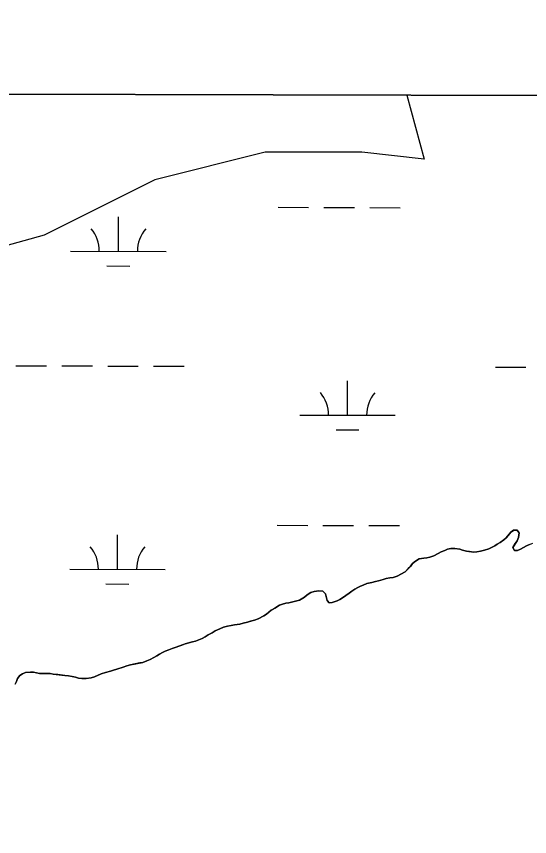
# Model space of a CAD drawing. Extents: x 3161514 to 3199414, y 831166 to 856601.
# Drawn here: x 3195204 to 3195742, y 853962 to 854820 of the extents above; entities that cross this region are included whole.
import ezdxf

# ---------------------------------------------------------------- set-up
doc = ezdxf.new("R2010")
doc.units = 0
for name, color, linetype in [('V-GRID-FRAM', 7, 'Continuous'), ('V-SITE-VEGE', 7, 'Continuous'), ('V-TOPO-SHOR', 7, 'Continuous'), ('V-WETL-SWMP', 7, 'Continuous')]:
    doc.layers.add(name, color=color, linetype=linetype)

msp = doc.modelspace()

# ---------------------------------------------------------------- linework, layer by layer
at = {"layer": 'V-GRID-FRAM'}
msp.add_lwpolyline([(3165761.05, 854820.03), (3197144.33, 854733.31), (3197102.01, 836546.11), (3165702.85, 836632.88), (3165761.05, 854820.03)], dxfattribs=at)
at = {"layer": 'V-SITE-VEGE'}
for p, q in [((3197118.26, 854733.38), (3193473.21, 854743.45)), ((3195721.83, 854280.38), (3195724.62, 854282.35)), ((3195724.62, 854282.35), (3195725.12, 854282.52)), ((3195725.12, 854282.52), (3195728.57, 854282.36)), ((3195728.57, 854282.36), (3195730.38, 854280.23)), ((3195714.62, 854272.48), (3195716.92, 854274.62)), ((3195716.92, 854274.62), (3195719.05, 854277.09)), ((3195719.05, 854277.09), (3195721.83, 854280.38)), ((3195729.9, 854274.97), (3195728.43, 854271.36)), ((3195730.55, 854279.58), (3195729.9, 854274.97)), ((3195730.38, 854280.23), (3195730.55, 854279.58)), ((3195701.82, 854264.24), (3195705.1, 854266.05)), ((3195705.1, 854266.05), (3195707.73, 854267.86)), ((3195707.73, 854267.86), (3195710.68, 854269.68)), ((3195710.68, 854269.68), (3195714.62, 854272.48)), ((3195726.62, 854268.72), (3195723.84, 854264.45)), ((3195728.43, 854271.36), (3195726.62, 854268.72)), ((3195735.34, 854264.3), (3195738.46, 854266.12)), ((3195738.46, 854266.12), (3195741.58, 854267.44)), ((3195641.21, 854255.74), (3195645.97, 854258.05)), ((3195645.97, 854258.05), (3195648.92, 854259.7)), ((3195648.92, 854259.7), (3195652.7, 854261.35)), ((3195652.7, 854261.35), (3195655.49, 854262.51)), ((3195655.49, 854262.51), (3195659.27, 854263.33)), ((3195659.27, 854263.33), (3195663.37, 854263.34)), ((3195663.37, 854263.34), (3195668.47, 854262.53)), ((3195668.47, 854262.53), (3195671.43, 854261.71)), ((3195671.43, 854261.71), (3195675.38, 854260.57)), ((3195675.38, 854260.57), (3195678.66, 854260.08)), ((3195678.66, 854260.08), (3195683.26, 854259.44)), ((3195683.26, 854259.44), (3195686.39, 854259.94)), ((3195686.39, 854259.94), (3195690.16, 854260.44)), ((3195690.16, 854260.44), (3195694.27, 854261.59)), ((3195694.27, 854261.59), (3195698.87, 854263.08)), ((3195698.87, 854263.08), (3195701.82, 854264.24)), ((3195723.84, 854264.45), (3195725.82, 854261.33)), ((3195725.82, 854261.33), (3195728.94, 854261.17)), ((3195728.94, 854261.17), (3195731.89, 854262.49)), ((3195731.89, 854262.49), (3195735.34, 854264.3)), ((3195619.04, 854247.48), (3195621.99, 854250.11)), ((3195621.99, 854250.11), (3195625.77, 854252.59)), ((3195625.77, 854252.59), (3195630.7, 854253.25)), ((3195630.7, 854253.25), (3195633.82, 854253.75)), ((3195633.82, 854253.75), (3195636.94, 854254.42)), ((3195636.94, 854254.42), (3195641.21, 854255.74)), ((3195611.17, 854239.08), (3195616.75, 854244.68)), ((3195616.75, 854244.68), (3195619.04, 854247.48)), ((3195583.42, 854229.66), (3195588.18, 854230.99)), ((3195588.18, 854230.99), (3195591.3, 854231.81)), ((3195591.3, 854231.81), (3195595.08, 854232.64)), ((3195595.08, 854232.64), (3195598.86, 854233.15)), ((3195598.86, 854233.15), (3195602.96, 854234.3)), ((3195602.96, 854234.3), (3195606.9, 854236.61)), ((3195606.9, 854236.61), (3195611.17, 854239.08)), ((3195558.46, 854220.74), (3195561.58, 854222.55)), ((3195561.58, 854222.55), (3195564.37, 854223.88)), ((3195564.37, 854223.88), (3195567.16, 854225.03)), ((3195567.16, 854225.03), (3195571.1, 854226.68)), ((3195571.1, 854226.68), (3195576.52, 854227.84)), ((3195576.52, 854227.84), (3195580.3, 854228.67)), ((3195580.3, 854228.67), (3195583.42, 854229.66)), ((3195505.73, 854212.42), (3195508.85, 854214.73)), ((3195508.85, 854214.73), (3195512.46, 854217.2)), ((3195512.46, 854217.2), (3195515.91, 854218.36)), ((3195515.91, 854218.36), (3195521, 854219.02)), ((3195521, 854219.02), (3195525.11, 854218.54)), ((3195525.11, 854218.54), (3195527.75, 854215.92)), ((3195527.75, 854215.92), (3195528.9, 854211.81)), ((3195545.5, 854211.68), (3195549.11, 854214.31)), ((3195549.11, 854214.31), (3195552.55, 854216.78)), ((3195552.55, 854216.78), (3195555.35, 854218.6)), ((3195555.35, 854218.6), (3195558.46, 854220.74)), ((3195479.62, 854203.99), (3195482.74, 854204.98)), ((3195482.74, 854204.98), (3195486.36, 854205.98)), ((3195486.36, 854205.98), (3195489.48, 854206.47)), ((3195489.48, 854206.47), (3195492.44, 854207.14)), ((3195492.44, 854207.14), (3195500.65, 854209.45)), ((3195500.65, 854209.45), (3195505.73, 854212.42)), ((3195528.9, 854211.81), (3195529.73, 854208.85)), ((3195529.73, 854208.85), (3195531.71, 854206.39)), ((3195531.71, 854206.39), (3195534.99, 854206.89)), ((3195534.99, 854206.89), (3195540.08, 854208.55)), ((3195540.08, 854208.55), (3195542.87, 854210.03)), ((3195542.87, 854210.03), (3195545.5, 854211.68)), ((3195466, 854194.76), (3195470.93, 854198.72)), ((3195470.93, 854198.72), (3195474.7, 854201.02)), ((3195474.7, 854201.02), (3195479.62, 854203.99)), ((3195449.43, 854187.17), (3195453.7, 854188.33)), ((3195453.7, 854188.33), (3195457.31, 854189.65)), ((3195457.31, 854189.65), (3195463.22, 854192.95)), ((3195463.22, 854192.95), (3195466, 854194.76)), ((3195412.31, 854177.07), (3195417.23, 854179.39)), ((3195417.23, 854179.39), (3195421.01, 854181.04)), ((3195421.01, 854181.04), (3195425.12, 854182.19)), ((3195425.12, 854182.19), (3195429.06, 854182.86)), ((3195429.06, 854182.86), (3195432.51, 854183.36)), ((3195432.51, 854183.36), (3195438.26, 854184.03)), ((3195438.26, 854184.03), (3195441.71, 854185.18)), ((3195441.71, 854185.18), (3195446.3, 854186.34)), ((3195446.3, 854186.34), (3195449.43, 854187.17)), ((3195398.69, 854169.33), (3195401.81, 854170.97)), ((3195401.81, 854170.97), (3195405.09, 854172.95)), ((3195405.09, 854172.95), (3195409.19, 854175.1)), ((3195409.19, 854175.1), (3195412.31, 854177.07)), ((3195374.39, 854161.06), (3195377.5, 854162.38)), ((3195377.5, 854162.38), (3195380.79, 854163.54)), ((3195380.79, 854163.54), (3195385.72, 854165.03)), ((3195385.72, 854165.03), (3195388.67, 854165.85)), ((3195388.67, 854165.85), (3195391.79, 854166.52)), ((3195391.79, 854166.52), (3195395.08, 854167.67)), ((3195395.08, 854167.67), (3195398.69, 854169.33)), ((3195354.03, 854152.64), (3195357.15, 854154.62)), ((3195357.15, 854154.62), (3195359.94, 854155.94)), ((3195359.94, 854155.94), (3195363.88, 854157.43)), ((3195363.88, 854157.43), (3195367.49, 854158.58)), ((3195367.49, 854158.58), (3195371.43, 854160.07)), ((3195371.43, 854160.07), (3195374.39, 854161.06)), ((3195336.63, 854144.22), (3195340.9, 854145.71)), ((3195340.9, 854145.71), (3195344.34, 854147.2)), ((3195344.34, 854147.2), (3195348.29, 854149.34)), ((3195348.29, 854149.34), (3195351.4, 854151.16)), ((3195351.4, 854151.16), (3195354.03, 854152.64)), ((3195305.92, 854135.95), (3195309.37, 854137.11)), ((3195309.37, 854137.11), (3195315.93, 854139.26)), ((3195315.93, 854139.26), (3195319.71, 854140.58)), ((3195319.71, 854140.58), (3195323.65, 854141.57)), ((3195323.65, 854141.57), (3195326.77, 854142.24)), ((3195326.77, 854142.24), (3195333.51, 854143.56)), ((3195333.51, 854143.56), (3195336.63, 854144.22)), ((3195205.54, 854127.37), (3195207.83, 854130.5)), ((3195207.83, 854130.5), (3195210.62, 854132.15)), ((3195210.62, 854132.15), (3195213.91, 854133.63)), ((3195213.91, 854133.63), (3195219, 854133.97)), ((3195219, 854133.97), (3195222.29, 854133.98)), ((3195222.29, 854133.98), (3195225.25, 854133.33)), ((3195225.25, 854133.33), (3195228.53, 854132.51)), ((3195228.53, 854132.51), (3195231.66, 854132.68)), ((3195231.66, 854132.68), (3195235.6, 854132.69)), ((3195235.6, 854132.69), (3195239.54, 854132.53)), ((3195239.54, 854132.53), (3195242.67, 854131.88)), ((3195242.67, 854131.88), (3195247.6, 854131.4)), ((3195247.6, 854131.4), (3195254.83, 854130.59)), ((3195254.83, 854130.59), (3195258.77, 854130.27)), ((3195258.77, 854130.27), (3195262.55, 854129.29)), ((3195262.55, 854129.29), (3195266.17, 854128.64)), ((3195266.17, 854128.64), (3195269.29, 854127.83)), ((3195269.29, 854127.83), (3195272.74, 854127.18)), ((3195277.34, 854127.19), (3195282.6, 854128.02)), ((3195282.6, 854128.02), (3195285.89, 854129.01)), ((3195285.89, 854129.01), (3195289.82, 854130.82)), ((3195289.82, 854130.82), (3195293.11, 854132.31)), ((3195293.11, 854132.31), (3195297.38, 854133.63)), ((3195297.38, 854133.63), (3195302.8, 854135.12)), ((3195302.8, 854135.12), (3195305.92, 854135.95)), ((3195202.92, 854121.29), (3195204.23, 854124.08)), ((3195204.23, 854124.08), (3195205.54, 854127.37)), ((3195272.74, 854127.18), (3195277.34, 854127.19))]:
    msp.add_line(p, q, dxfattribs=at)
at = {"layer": 'V-TOPO-SHOR'}
for points in [[(3195741.58, 854267.44), (3195738.46, 854266.12), (3195735.34, 854264.3), (3195731.89, 854262.49), (3195728.94, 854261.17), (3195725.82, 854261.33), (3195723.84, 854264.45), (3195726.62, 854268.72), (3195728.43, 854271.36), (3195729.9, 854274.97), (3195730.55, 854279.58), (3195730.38, 854280.23), (3195728.57, 854282.36), (3195725.12, 854282.52), (3195724.62, 854282.36), (3195721.83, 854280.38), (3195719.05, 854277.09), (3195716.92, 854274.62), (3195714.62, 854272.48), (3195710.68, 854269.68), (3195707.73, 854267.86), (3195705.1, 854266.05), (3195701.82, 854264.24), (3195698.87, 854263.08), (3195694.27, 854261.59), (3195690.16, 854260.44), (3195686.39, 854259.94), (3195683.26, 854259.44), (3195678.66, 854260.08), (3195675.38, 854260.57), (3195671.43, 854261.71), (3195668.47, 854262.53), (3195663.37, 854263.34), (3195659.27, 854263.33), (3195655.49, 854262.51), (3195652.7, 854261.35), (3195648.92, 854259.7), (3195645.97, 854258.05), (3195641.21, 854255.74), (3195636.94, 854254.42), (3195633.82, 854253.75), (3195630.7, 854253.25), (3195625.77, 854252.59)], [(3195625.77, 854252.59), (3195621.99, 854250.11), (3195619.04, 854247.48), (3195616.75, 854244.68), (3195614.45, 854242.38), (3195611.17, 854239.08), (3195606.9, 854236.61), (3195602.96, 854234.3), (3195598.86, 854233.15), (3195595.08, 854232.65), (3195591.3, 854231.81), (3195588.18, 854230.99), (3195583.42, 854229.66), (3195580.3, 854228.67), (3195576.52, 854227.84), (3195571.1, 854226.68), (3195567.16, 854225.03), (3195564.37, 854223.88), (3195561.58, 854222.55), (3195558.46, 854220.74), (3195555.35, 854218.6), (3195552.56, 854216.78), (3195549.11, 854214.31), (3195545.5, 854211.68), (3195542.87, 854210.03), (3195540.08, 854208.55), (3195534.99, 854206.89), (3195531.71, 854206.39), (3195529.73, 854208.85), (3195528.9, 854211.81), (3195527.74, 854215.92), (3195525.11, 854218.54), (3195521, 854219.02), (3195515.91, 854218.36), (3195512.46, 854217.2), (3195508.85, 854214.73), (3195505.73, 854212.42), (3195500.65, 854209.45), (3195496.54, 854208.29), (3195492.44, 854207.14), (3195489.48, 854206.47), (3195486.36, 854205.98), (3195482.75, 854204.98), (3195479.62, 854203.99), (3195474.7, 854201.02), (3195470.93, 854198.72), (3195466, 854194.76), (3195463.22, 854192.95), (3195457.31, 854189.65), (3195453.7, 854188.33), (3195449.43, 854187.17), (3195446.31, 854186.34), (3195441.71, 854185.18), (3195438.26, 854184.03), (3195432.51, 854183.36), (3195429.06, 854182.86), (3195425.12, 854182.19), (3195421.01, 854181.04), (3195417.23, 854179.39), (3195412.31, 854177.07), (3195409.19, 854175.1), (3195405.09, 854172.95), (3195401.81, 854170.97), (3195398.69, 854169.33), (3195395.08, 854167.67), (3195391.79, 854166.52), (3195388.67, 854165.85), (3195385.72, 854165.03), (3195380.79, 854163.54), (3195377.5, 854162.38), (3195374.39, 854161.06), (3195371.43, 854160.07), (3195367.49, 854158.58), (3195363.88, 854157.43), (3195359.94, 854155.94), (3195357.15, 854154.62), (3195354.03, 854152.64), (3195351.4, 854151.16), (3195348.28, 854149.34), (3195344.34, 854147.2), (3195340.9, 854145.71), (3195336.63, 854144.23), (3195333.51, 854143.56), (3195326.77, 854142.24), (3195323.65, 854141.57), (3195319.71, 854140.58), (3195315.93, 854139.26), (3195309.37, 854137.11), (3195305.92, 854135.95), (3195302.8, 854135.12), (3195297.38, 854133.63), (3195293.11, 854132.31), (3195289.82, 854130.82), (3195285.89, 854129.01), (3195282.6, 854128.02), (3195277.34, 854127.19), (3195272.74, 854127.18), (3195269.29, 854127.83), (3195266.17, 854128.64), (3195262.55, 854129.29), (3195258.77, 854130.27)], [(3195258.77, 854130.27), (3195254.83, 854130.59), (3195247.6, 854131.4), (3195242.67, 854131.88), (3195239.54, 854132.53), (3195235.6, 854132.69), (3195231.66, 854132.68), (3195228.53, 854132.51), (3195228.53, 854132.51), (3195225.25, 854133.33), (3195222.29, 854133.98), (3195219, 854133.97), (3195213.91, 854133.63), (3195210.62, 854132.15), (3195207.83, 854130.5), (3195205.54, 854127.37), (3195204.23, 854124.08), (3195202.92, 854121.29)]]:
    msp.add_lwpolyline(points, dxfattribs=at)
at = {"layer": 'V-WETL-SWMP'}
for p, q in [((3195985.45, 854736.51), (3195613.01, 854737.54)), ((3195613.01, 854737.54), (3195631.2, 854670.79)), ((3195464.79, 854678.03), (3195349.02, 854649.07)), ((3195566.08, 854678.03), (3195464.79, 854678.03)), ((3195631.2, 854670.79), (3195566.08, 854678.03)), ((3195349.02, 854649.07), (3195233.26, 854591.15)), ((3195478.16, 854620.28), (3195510.16, 854620.19)), ((3195526.16, 854620.15), (3195558.16, 854620.06)), ((3195574.16, 854620.02), (3195606.16, 854619.93)), ((3195310.97, 854574.31), (3195311.07, 854610.31)), ((3195233.26, 854591.15), (3195103.02, 854554.94)), ((3195260.97, 854574.45), (3195360.97, 854574.18)), ((3195298.93, 854558.92), (3195322.93, 854558.85)), ((3195203.8, 854454.54), (3195235.8, 854454.45)), ((3195251.8, 854454.41), (3195283.8, 854454.32)), ((3195299.8, 854454.27), (3195331.8, 854454.19)), ((3195347.8, 854454.14), (3195379.8, 854454.05)), ((3195705.7, 854453.15), (3195737.7, 854453.06)), ((3195550.97, 854402.84), (3195551.07, 854438.84)), ((3195500.97, 854402.98), (3195600.97, 854402.7)), ((3195538.93, 854387.44), (3195562.93, 854387.37)), ((3195477.24, 854287.61), (3195509.24, 854287.52)), ((3195525.24, 854287.48), (3195557.24, 854287.39)), ((3195573.24, 854287.34), (3195605.24, 854287.26)), ((3195721.83, 854280.39), (3195724.62, 854282.36)), ((3195724.62, 854282.36), (3195725.11, 854282.53)), ((3195725.11, 854282.53), (3195728.57, 854282.37)), ((3195728.57, 854282.37), (3195730.38, 854280.24)), ((3195310.05, 854241.64), (3195310.15, 854277.64)), ((3195714.62, 854272.49), (3195716.91, 854274.63)), ((3195716.91, 854274.63), (3195721.83, 854280.39)), ((3195729.89, 854274.98), (3195728.42, 854271.36)), ((3195730.54, 854279.58), (3195729.89, 854274.98)), ((3195730.38, 854280.24), (3195730.54, 854279.58)), ((3195701.82, 854264.24), (3195705.1, 854266.06)), ((3195705.1, 854266.06), (3195707.73, 854267.87)), ((3195707.73, 854267.87), (3195710.68, 854269.68)), ((3195710.68, 854269.68), (3195714.62, 854272.49)), ((3195728.42, 854271.36), (3195723.84, 854264.45)), ((3195735.34, 854264.31), (3195738.46, 854266.12)), ((3195738.46, 854266.12), (3195741.58, 854267.45)), ((3195741.58, 854267.45), (3195745.02, 854269.09)), ((3195641.2, 854255.74), (3195645.96, 854258.05)), ((3195645.96, 854258.05), (3195648.92, 854259.7)), ((3195648.92, 854259.7), (3195655.49, 854262.51)), ((3195655.49, 854262.51), (3195659.26, 854263.34)), ((3195659.26, 854263.34), (3195663.37, 854263.35)), ((3195663.37, 854263.35), (3195668.47, 854262.54)), ((3195668.47, 854262.54), (3195675.37, 854260.58)), ((3195675.37, 854260.58), (3195683.26, 854259.44)), ((3195683.26, 854259.44), (3195690.16, 854260.44)), ((3195690.16, 854260.44), (3195694.27, 854261.6)), ((3195694.27, 854261.6), (3195698.86, 854263.09)), ((3195698.86, 854263.09), (3195701.82, 854264.24)), ((3195723.84, 854264.45), (3195725.81, 854261.33)), ((3195725.81, 854261.33), (3195728.94, 854261.18)), ((3195728.94, 854261.18), (3195731.89, 854262.5)), ((3195731.89, 854262.5), (3195735.34, 854264.31)), ((3195619.04, 854247.48), (3195621.99, 854250.12)), ((3195621.99, 854250.12), (3195625.76, 854252.59)), ((3195625.76, 854252.59), (3195633.81, 854253.76)), ((3195633.81, 854253.76), (3195636.93, 854254.42)), ((3195636.93, 854254.42), (3195641.2, 854255.74)), ((3195260.05, 854241.78), (3195360.05, 854241.5)), ((3195611.17, 854239.09), (3195616.74, 854244.69)), ((3195616.74, 854244.69), (3195619.04, 854247.48)), ((3195583.42, 854229.67), (3195591.3, 854231.82)), ((3195591.3, 854231.82), (3195595.08, 854232.65)), ((3195595.08, 854232.65), (3195598.86, 854233.15)), ((3195598.86, 854233.15), (3195602.96, 854234.31)), ((3195602.96, 854234.31), (3195611.17, 854239.09)), ((3195298.01, 854226.24), (3195322.01, 854226.18)), ((3195558.46, 854220.75), (3195561.58, 854222.56)), ((3195561.58, 854222.56), (3195564.37, 854223.88)), ((3195564.37, 854223.88), (3195571.1, 854226.69)), ((3195571.1, 854226.69), (3195580.3, 854228.68)), ((3195580.3, 854228.68), (3195583.42, 854229.67)), ((3195505.73, 854212.43), (3195508.85, 854214.73)), ((3195508.85, 854214.73), (3195512.46, 854217.21)), ((3195512.46, 854217.21), (3195515.91, 854218.36)), ((3195515.91, 854218.36), (3195521, 854219.03)), ((3195521, 854219.03), (3195525.11, 854218.54)), ((3195525.11, 854218.54), (3195527.74, 854215.92)), ((3195527.74, 854215.92), (3195529.73, 854208.86)), ((3195545.5, 854211.68), (3195552.55, 854216.79)), ((3195552.55, 854216.79), (3195558.46, 854220.75)), ((3195479.62, 854204), (3195482.74, 854204.99)), ((3195482.74, 854204.99), (3195486.36, 854205.98)), ((3195486.36, 854205.98), (3195489.48, 854206.48)), ((3195489.48, 854206.48), (3195492.43, 854207.14)), ((3195492.43, 854207.14), (3195500.64, 854209.46)), ((3195500.64, 854209.46), (3195505.73, 854212.43)), ((3195529.73, 854208.86), (3195531.71, 854206.4)), ((3195531.71, 854206.4), (3195534.99, 854206.9)), ((3195534.99, 854206.9), (3195540.08, 854208.55)), ((3195540.08, 854208.55), (3195542.87, 854210.04)), ((3195542.87, 854210.04), (3195545.5, 854211.68)), ((3195466, 854194.77), (3195470.92, 854198.72)), ((3195470.92, 854198.72), (3195479.62, 854204)), ((3195441.7, 854185.19), (3195453.69, 854188.33)), ((3195453.69, 854188.33), (3195457.3, 854189.66)), ((3195457.3, 854189.66), (3195463.21, 854192.95)), ((3195463.21, 854192.95), (3195466, 854194.77)), ((3195412.31, 854177.08), (3195421.01, 854181.04)), ((3195421.01, 854181.04), (3195425.11, 854182.2)), ((3195425.11, 854182.2), (3195432.51, 854183.36)), ((3195432.51, 854183.36), (3195438.26, 854184.03)), ((3195438.26, 854184.03), (3195441.7, 854185.19)), ((3195398.69, 854169.33), (3195401.8, 854170.98)), ((3195401.8, 854170.98), (3195405.09, 854172.96)), ((3195405.09, 854172.96), (3195409.19, 854175.1)), ((3195409.19, 854175.1), (3195412.31, 854177.08)), ((3195374.38, 854161.07), (3195377.5, 854162.39)), ((3195377.5, 854162.39), (3195380.79, 854163.54)), ((3195380.79, 854163.54), (3195388.67, 854165.86)), ((3195388.67, 854165.86), (3195391.79, 854166.52)), ((3195391.79, 854166.52), (3195395.07, 854167.68)), ((3195395.07, 854167.68), (3195398.69, 854169.33)), ((3195354.03, 854152.65), (3195357.14, 854154.62)), ((3195357.14, 854154.62), (3195359.93, 854155.94)), ((3195359.93, 854155.94), (3195363.87, 854157.43)), ((3195363.87, 854157.43), (3195367.49, 854158.59)), ((3195367.49, 854158.59), (3195371.43, 854160.07)), ((3195371.43, 854160.07), (3195374.38, 854161.07)), ((3195336.63, 854144.23), (3195340.89, 854145.72)), ((3195340.89, 854145.72), (3195344.34, 854147.21)), ((3195344.34, 854147.21), (3195354.03, 854152.65)), ((3195305.91, 854135.96), (3195315.93, 854139.26)), ((3195315.93, 854139.26), (3195319.71, 854140.58)), ((3195319.71, 854140.58), (3195323.65, 854141.58)), ((3195323.65, 854141.58), (3195336.63, 854144.23)), ((3195205.54, 854127.38), (3195207.83, 854130.5)), ((3195207.83, 854130.5), (3195210.62, 854132.15)), ((3195210.62, 854132.15), (3195213.91, 854133.64)), ((3195213.91, 854133.64), (3195219, 854133.98)), ((3195219, 854133.98), (3195222.28, 854133.98)), ((3195222.28, 854133.98), (3195228.53, 854132.52)), ((3195228.53, 854132.52), (3195231.65, 854132.69)), ((3195231.65, 854132.69), (3195235.6, 854132.7)), ((3195235.6, 854132.7), (3195239.54, 854132.54)), ((3195239.54, 854132.54), (3195242.66, 854131.89)), ((3195242.66, 854131.89), (3195254.83, 854130.6)), ((3195254.83, 854130.6), (3195258.77, 854130.28)), ((3195258.77, 854130.28), (3195262.55, 854129.3)), ((3195262.55, 854129.3), (3195266.17, 854128.65)), ((3195266.17, 854128.65), (3195269.29, 854127.83)), ((3195269.29, 854127.83), (3195272.74, 854127.18)), ((3195277.34, 854127.19), (3195282.6, 854128.02)), ((3195282.6, 854128.02), (3195285.88, 854129.02)), ((3195285.88, 854129.02), (3195293.11, 854132.32)), ((3195293.11, 854132.32), (3195297.38, 854133.64)), ((3195297.38, 854133.64), (3195305.91, 854135.96)), ((3195202.92, 854121.29), (3195204.23, 854124.09)), ((3195204.23, 854124.09), (3195205.54, 854127.38)), ((3195272.74, 854127.18), (3195277.34, 854127.19))]:
    msp.add_line(p, q, dxfattribs=at)
for centre, start, end in [((3195255.73, 854574.94), 359.06989, 40.61354), ((3195366.22, 854574.64), 139.06988, 180.61354), ((3195495.73, 854403.46), 359.06989, 40.61354), ((3195606.22, 854403.16), 139.06988, 180.61354), ((3195254.81, 854242.27), 359.06989, 40.61354), ((3195365.3, 854241.96), 139.06988, 180.61354)]:
    msp.add_arc(centre, 35.25, start, end, dxfattribs=at)

doc.saveas('drawing.dxf')
